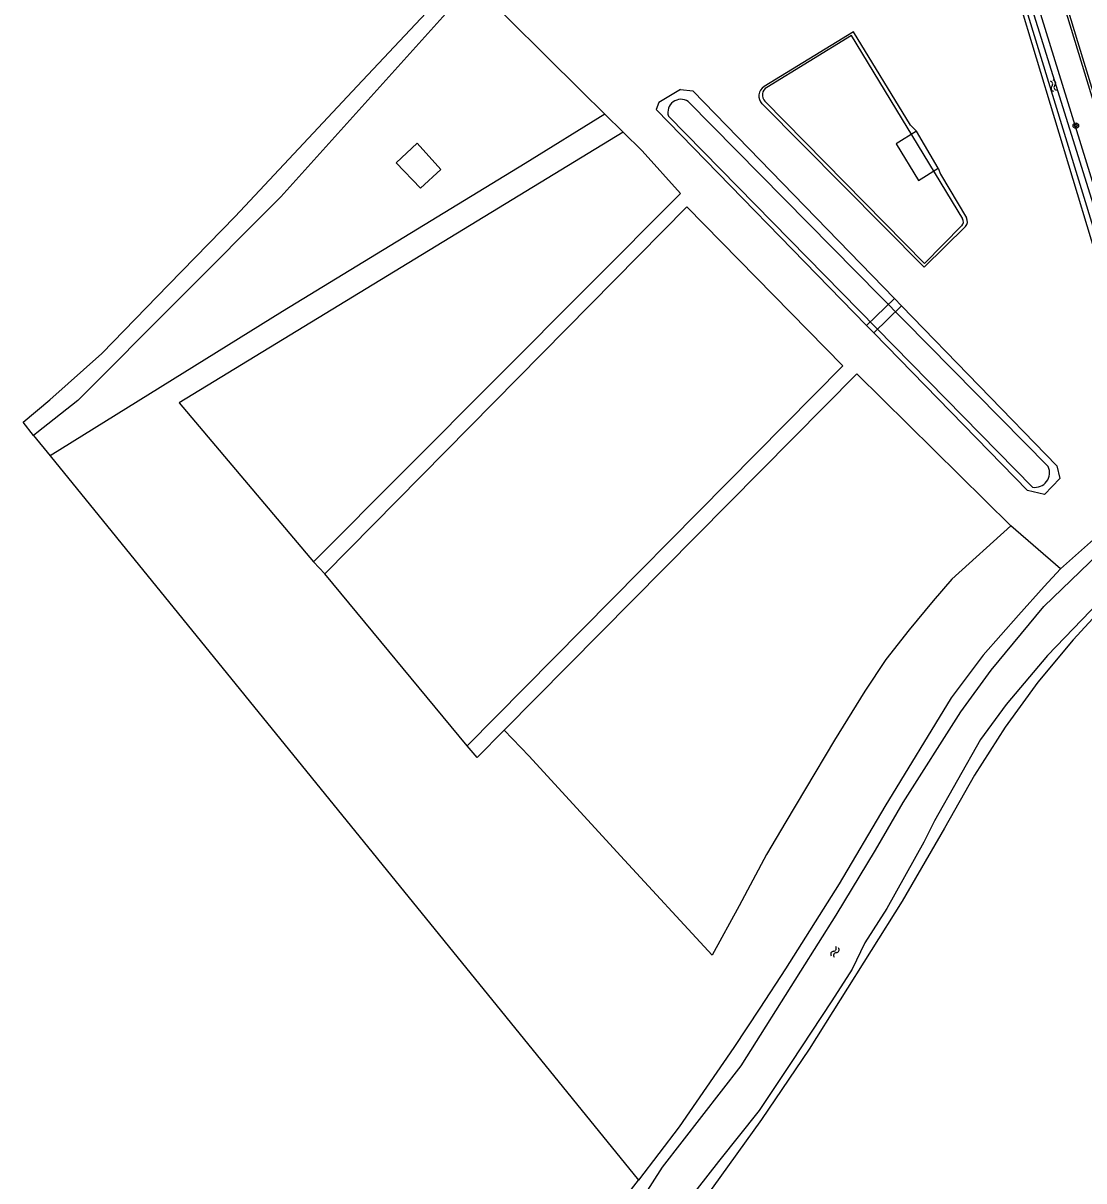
# Model space of a CAD drawing. Extents: x 133000 to 136000, y 400500 to 403500.
# Drawn here: x 135173.4 to 135327, y 402645.4 to 402813.1 of the extents above; entities that cross this region are included whole.
import ezdxf

# ---------------------------------------------------------------- set-up
doc = ezdxf.new("R2010")
doc.units = 0
for name, color, linetype in [('gg-afsc-draadraster', 7, 'Continuous'), ('gg-afsc-lijn draadraster', 7, 'Continuous'), ('gg-bbg-overig bouwwerk', 7, 'Continuous'), ('gg-knt-bronhoudergrens', 7, 'Continuous'), ('gg-knt-verharding', 7, 'Continuous'), ('gg-kntw-bovenkant insteek waterloop', 7, 'Continuous'), ('gg-kntw-waterlijn', 7, 'Continuous'), ('gg-kwrk-kunstwerk niveau 01', 7, 'Continuous'), ('gg-kwrk-steiger', 7, 'Continuous'), ('gt-grn-vlakafsluiter', 7, 'Continuous'), ('gt-symb-boom', 7, 'Continuous'), ('gt-symb-watersymbool', 7, 'Continuous'), ('gx-grn-maaiveld', 7, 'Continuous')]:
    doc.layers.add(name, color=color, linetype=linetype)

# ---------------------------------------------------------------- blocks, each defined once
blk = doc.blocks.new('gt0-WA')
at = {"layer": 'gt-symb-watersymbool'}
for centre, start, end in [((-0.32, 0.02), 28.0725, 151.9275), ((0.43, 0.42), 208.0725, 331.9275), ((-0.32, -0.43), 28.0725, 151.9275), ((0.43, -0.03), 208.0725, 331.9275)]:
    blk.add_arc(centre, 0.425, start, end, dxfattribs=at)
blk = doc.blocks.new('gt0-BOOM')
at = {"layer": 'gt-symb-boom'}
for radius in [0.4, 0.2]:
    blk.add_circle((0, 0), radius, dxfattribs=at)

msp = doc.modelspace()

# ---------------------------------------------------------------- linework, layer by layer
at = {"layer": 'gg-afsc-draadraster'}
for p, q in [((135257.66, 402799.94), (135254.22, 402803.32)), ((135260.32, 402797.32), (135257.66, 402799.94)), ((135217.14, 402733.34), (135215.47, 402735.1)), ((135237.74, 402708.45), (135217.14, 402733.34))]:
    msp.add_line(p, q, dxfattribs=at)
for points in [[(135260.32, 402797.32), (135196.04, 402758.13), (135215.47, 402735.1)], [(135215.47, 402735.1), (135268.63, 402788.43), (135263.09, 402794.59), (135260.32, 402797.32)], [(135237.74, 402708.45), (135292.15, 402763.48), (135269.55, 402786.5), (135217.14, 402733.34)], [(135316.48, 402740.29), (135294.14, 402762.33), (135243.11, 402710.72)], [(135316.48, 402740.29), (135307.92, 402732.55), (135305.2, 402729.45), (135301.74, 402725.23), (135298.36, 402720.93)], [(135298.36, 402720.93), (135295.34, 402716.33), (135290.93, 402709.27), (135286.71, 402702.18), (135283.89, 402697.44), (135281.07, 402692.71), (135277.14, 402685.26), (135273.19, 402678.11), (135259.94, 402692.5), (135246.71, 402706.93), (135243.11, 402710.72)], [(135243.11, 402710.72), (135239.16, 402706.72), (135237.74, 402708.45)]]:
    msp.add_lwpolyline(points, dxfattribs=at)
at = {"layer": 'gg-afsc-lijn draadraster'}
for p, q in [((135257.66, 402799.94), (135254.22, 402803.32)), ((135260.32, 402797.32), (135257.66, 402799.94)), ((135217.14, 402733.34), (135215.47, 402735.1)), ((135237.74, 402708.45), (135217.14, 402733.34))]:
    msp.add_line(p, q, dxfattribs=at)
for points in [[(135260.32, 402797.32), (135196.04, 402758.13), (135215.47, 402735.1)], [(135215.47, 402735.1), (135268.63, 402788.43), (135263.09, 402794.59), (135260.32, 402797.32)], [(135237.74, 402708.45), (135292.15, 402763.48), (135269.55, 402786.5), (135217.14, 402733.34)], [(135316.48, 402740.29), (135294.14, 402762.33), (135243.11, 402710.72)], [(135316.48, 402740.29), (135307.92, 402732.55), (135305.2, 402729.45), (135301.74, 402725.23), (135298.36, 402720.93)], [(135298.36, 402720.93), (135295.34, 402716.33), (135290.93, 402709.27), (135286.71, 402702.18), (135283.89, 402697.44), (135281.07, 402692.71), (135277.14, 402685.26), (135273.19, 402678.11), (135259.94, 402692.5), (135246.71, 402706.93), (135243.11, 402710.72)], [(135243.11, 402710.72), (135239.16, 402706.72), (135237.74, 402708.45)]]:
    msp.add_lwpolyline(points, dxfattribs=at)
at = {"layer": 'gg-bbg-overig bouwwerk'}
msp.add_lwpolyline([(135227.46, 402792.87), (135230.47, 402795.72), (135233.94, 402791.91), (135230.98, 402789.22), (135227.46, 402792.87)], dxfattribs=at)
at = {"layer": 'gg-knt-bronhoudergrens'}
for p, q in [((135174.95, 402753.4), (135177.34, 402750.41)), ((135177.34, 402750.41), (135262.54, 402645.54))]:
    msp.add_line(p, q, dxfattribs=at)
for points in [[(135174.95, 402753.4), (135173.43, 402755.29), (135177.3, 402758.52), (135184.84, 402765.27), (135194.5, 402775.19), (135204.15, 402785.11), (135221.82, 402803.97), (135239.48, 402822.82), (135249.73, 402833.6), (135259.98, 402844.38), (135275.88, 402859.33), (135278.79, 402861.7), (135293.98, 402871.84), (135299.82, 402874.73)], [(135210.74, 402787.96), (135238.56, 402818.88), (135254.22, 402803.32)], [(135257.66, 402799.94), (135246.14, 402792.76), (135210.98, 402771.33), (135177.34, 402750.41)], [(135210.74, 402787.96), (135181.33, 402758.47), (135175.41, 402753.76), (135174.95, 402753.4)]]:
    msp.add_lwpolyline(points, dxfattribs=at)
at = {"layer": 'gg-knt-verharding'}
for points in [[(135320.13, 402829.09), (135322.23, 402822.1), (135329.58, 402797.86), (135333.56, 402784.99), (135337.75, 402771.86), (135339.51, 402766.22)], [(135322.26, 402823.26), (135326.11, 402810.42), (135333.89, 402785.1), (135338.04, 402771.96), (135339.88, 402766.24)]]:
    msp.add_lwpolyline(points, dxfattribs=at)
at = {"layer": 'gg-kntw-bovenkant insteek waterloop'}
for p, q in [((135336.54, 402753.79), (135311.78, 402835.8)), ((135268.65, 402803.49), (135265.5, 402801.62)), ((135268.65, 402803.49), (135270.42, 402803.3)), ((135270.42, 402803.3), (135299.6, 402773.23)), ((135265.5, 402801.62), (135265.1, 402800.59)), ((135295.55, 402769.33), (135265.1, 402800.59)), ((135300.65, 402772.15), (135323.13, 402748.98)), ((135318.86, 402745.41), (135296.62, 402768.24))]:
    msp.add_line(p, q, dxfattribs=at)
for points in [[(135302.82, 402797.46), (135301.93, 402798.31), (135293.67, 402811.82), (135280.73, 402803.91)], [(135309.88, 402783.66), (135303.92, 402777.75), (135280.43, 402801.42)], [(135305.94, 402792.1), (135306.27, 402791.23), (135310.03, 402784.88)], [(135323.13, 402748.98), (135323.55, 402747.14), (135321.35, 402744.83), (135318.86, 402745.41)], [(135338.53, 402747.36), (135337.47, 402746.43), (135330.6, 402740.27), (135323.65, 402734.05)], [(135323.65, 402734.05), (135321.31, 402731.49), (135317.59, 402727.36), (135312.46, 402721.56), (135307.82, 402715.38), (135298.21, 402699.66), (135291.59, 402688.44), (135283.84, 402676.14), (135280.1, 402670.45)], [(135280.1, 402670.45), (135276.37, 402664.76), (135268.45, 402653.26), (135262.54, 402645.54)]]:
    msp.add_lwpolyline(points, dxfattribs=at)
for centre, radius, start, end in [((135281.56, 402802.54), 1.6, 121.3859, 224.7944), ((135309.18, 402784.37), 0.998, 314.7185, 30.8003)]:
    msp.add_arc(centre, radius, start, end, dxfattribs=at)
at = {"layer": 'gg-kntw-waterlijn'}
for p, q in [((135293.41, 402811.3), (135281.11, 402803.8)), ((135309.49, 402784.75), (135293.41, 402811.3)), ((135269.74, 402801.76), (135321.88, 402748.88)), ((135319.62, 402745.88), (135266.87, 402799.63))]:
    msp.add_line(p, q, dxfattribs=at)
for points in [[(135280.86, 402801.78), (135303.95, 402778.3), (135309.37, 402783.77)], [(135235.93, 402611.69), (135236.31, 402613.21), (135238.52, 402615.83), (135251.49, 402629.74), (135262.98, 402642.62), (135264.56, 402645.13), (135266.01, 402647.41), (135277.43, 402662.1), (135286.04, 402675.79), (135291.15, 402683.91), (135296.88, 402693.32), (135300.85, 402700.2), (135309.2, 402713.37), (135313.63, 402719.39), (135321.22, 402728.61), (135335.71, 402742.55), (135341.95, 402749.01), (135343.09, 402749.12), (135343.52, 402748.72)], [(135344.4, 402747.9), (135344.63, 402747.68), (135344.94, 402746.33), (135343.55, 402743.9), (135335.5, 402735.75), (135321.79, 402721.52), (135315.77, 402714.43), (135312.09, 402709.37), (135305.43, 402697.59), (135303.88, 402694.48), (135298.53, 402684.87), (135295.31, 402679.92), (135293.49, 402676.08), (135290.56, 402671.51), (135284.65, 402662.58), (135280.04, 402655.59), (135274.12, 402648.22), (135267.97, 402640.29), (135259.72, 402630.84), (135250.31, 402620.36), (135241.95, 402611.65), (135240.34, 402609.97), (135237.96, 402609.53)]]:
    msp.add_lwpolyline(points, dxfattribs=at)
for centre, radius, start, end in [((135281.79, 402802.69), 1.3, 121.3441, 224.4966), ((135268.68, 402800.18), 1.89, 56.1299, 196.9804), ((135308.8, 402784.33), 0.8, 315.2827, 31.1752), ((135319.93, 402748), 2.14, 261.6784, 24.2946)]:
    msp.add_arc(centre, radius, start, end, dxfattribs=at)
at = {"layer": 'gg-kwrk-kunstwerk niveau 01'}
for p, q in [((135299.6, 402773.23), (135295.55, 402769.33)), ((135300.65, 402772.15), (135296.62, 402768.24)), ((135299.6, 402773.23), (135300.65, 402772.15)), ((135296.62, 402768.24), (135295.55, 402769.33))]:
    msp.add_line(p, q, dxfattribs=at)
at = {"layer": 'gg-kwrk-steiger'}
msp.add_line((135305.94, 402792.1), (135302.82, 402797.46), dxfattribs=at)
msp.add_lwpolyline([(135302.82, 402797.46), (135299.84, 402795.64), (135303.09, 402790.31), (135305.94, 402792.1)], dxfattribs=at)
at = {"layer": 'gt-grn-vlakafsluiter'}
msp.add_line((135323.65, 402734.05), (135316.48, 402740.29), dxfattribs=at)
at = {"layer": 'gx-grn-maaiveld'}
for points in [[(135311.78, 402835.8), (135313.88, 402836.75), (135339.33, 402754.36), (135339.1, 402753.98), (135338.46, 402753.65), (135337.64, 402753.52), (135336.97, 402753.49), (135336.54, 402753.79)], [(135338.29, 402754.86), (135338.2, 402754.57), (135337.43, 402754.36), (135337.04, 402754.57), (135328.59, 402782.99), (135312.38, 402835.86), (135313.16, 402836.14), (135315.69, 402827.5), (135334.24, 402768.14), (135338.29, 402754.86)], [(135343.99, 402742.81), (135343.88, 402742.6), (135332.31, 402731.18), (135325.48, 402723.79), (135320.38, 402717.66), (135315.64, 402711.14), (135311.21, 402704.18), (135306.85, 402696.52), (135300.71, 402685.91), (135287.28, 402664.52), (135280.38, 402654.3), (135273.22, 402644.37), (135262.29, 402631.14), (135250.51, 402617.7), (135242.84, 402610.19), (135240.84, 402608.38), (135240.37, 402607.98)], [(135240.37, 402607.98), (135239.49, 402607.67), (135238.13, 402608.05), (135237.01, 402609.07), (135234.8, 402611.35), (135234.39, 402612.29), (135234.38, 402612.9), (135234.53, 402613.93), (135235.39, 402614.98), (135240.25, 402620.06), (135253.11, 402634.17), (135260.01, 402642.28), (135262.54, 402645.54)]]:
    msp.add_lwpolyline(points, dxfattribs=at)

# ---------------------------------------------------------------- block references
at = {"layer": 'gt-symb-boom'}
msp.add_blockref('gt0-BOOM', (135325.88, 402798.25), dxfattribs=at)
at = {"layer": 'gt-symb-watersymbool'}
for p, rotation in [((135322.61, 402804.1), -72.83405394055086), ((135290.96, 402678.53), 64.40857585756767)]:
    msp.add_blockref('gt0-WA', p, dxfattribs=dict(at, rotation=rotation))

doc.saveas('drawing.dxf')
